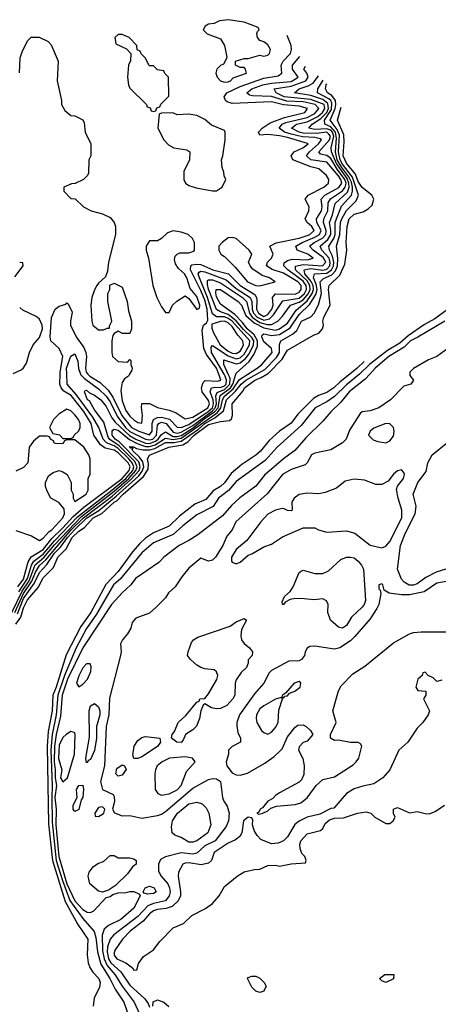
# Model space of a CAD drawing. Header units: inches. Extents: x 2380053 to 2584298, y 380219 to 546618.
# Tile 710 of 788: x 2543150 to 2545277, y 476799 to 481801. Entities that reach past the tile are written whole.
import ezdxf

# ---------------------------------------------------------------- set-up
doc = ezdxf.new("R2010")
doc.units = ezdxf.units.IN
doc.header["$MEASUREMENT"] = 0
doc.layers.add('C5447', color=7, linetype='Continuous')
doc.layers.add('C5448', color=7, linetype='Continuous')

msp = doc.modelspace()

# ---------------------------------------------------------------- linework, layer by layer
at = {"layer": 'C5447', "color": 2}
for points, elevation in [([(2543110.3, 478790), (2543162.7, 478897.3), (2543198, 478950), (2543229.3, 479030.7), (2543272, 479068), (2543326.2, 479133.8), (2543463.5, 479276.5), (2543630, 479405), (2543704.5, 479470), (2543740.9, 479510), (2543746.7, 479530), (2543735.8, 479555.8), (2543655.8, 479635.8), (2543608, 479668.1), (2543599.3, 479679.3), (2543576.9, 479756.9), (2543530, 479819.6), (2543504.1, 479864.1), (2543495.1, 479870), (2543479, 479910), (2543482, 479918), (2543490, 479918.8), (2543504.9, 479904.9), (2543530, 479894), (2543561.6, 479870), (2543590, 479835.8), (2543617.8, 479777.8), (2543635.9, 479755.9), (2543708.4, 479688.4), (2543740.7, 479670), (2543790, 479650.1), (2543810, 479648.2), (2543840.1, 479659.9), (2543853.2, 479670), (2543870, 479693.4), (2543890, 479706.4), (2543930, 479683.5), (2543950, 479683.3), (2543970, 479689.3), (2544032.1, 479727.9), (2544087.1, 479772.8), (2544142, 479810), (2544157.6, 479830), (2544168.6, 479891.4), (2544220.5, 479930), (2544232.8, 479950), (2544248.5, 480000)], 14), ([(2543125.7, 478790), (2543170, 478886.5), (2543211.7, 478948.3), (2543230, 478994.4), (2543250, 479027.8), (2543282.6, 479057.4), (2543410, 479207.4), (2543473.5, 479270), (2543619.1, 479380.9), (2543715.3, 479464.7), (2543756.7, 479510), (2543762.2, 479530), (2543754.9, 479554.9), (2543655.7, 479655.7), (2543635.4, 479670), (2543619.9, 479690), (2543619.3, 479710), (2543623.6, 479716.4), (2543630, 479720.7), (2543650, 479716.2), (2543708.1, 479668.1), (2543747.1, 479647.1), (2543790, 479633.4), (2543810, 479632.8), (2543838.5, 479641.5), (2543890, 479675.8), (2543930, 479667.5), (2543970, 479674.5), (2544154.5, 479805.5), (2544172.6, 479830), (2544179.9, 479870), (2544190, 479888.6), (2544234.4, 479925.6), (2544266.4, 479973.6), (2544308.5, 480000)], 10), ([(2543129.9, 478730), (2543155.2, 478764.8), (2543170, 478812.4), (2543190, 478852.9), (2543243.2, 478916.8), (2543270, 478966), (2543321.8, 479018.2), (2543343.9, 479070), (2543386.4, 479113.6), (2543415.8, 479170), (2543450, 479202.8), (2543478.8, 479221.3), (2543524, 479270), (2543567.2, 479292.8), (2543629.8, 479350), (2543643.6, 479356.4), (2543675.1, 479390), (2543779.7, 479480.3), (2543802, 479518), (2543803.9, 479543.9), (2543799.2, 479570), (2543810, 479588.4), (2543907, 479630), (2543978.3, 479641.7), (2544003.6, 479656.4), (2544036.8, 479690), (2544110, 479743.8), (2544170, 479760.4), (2544215.4, 479764.6), (2544226.2, 479773.8), (2544231.4, 479790), (2544229.7, 479850), (2544285.1, 479914.9), (2544292.6, 479930), (2544345.4, 479970), (2544377.2, 479982.8), (2544405.8, 480000)], 2), ([(2543138.3, 478781.7), (2543170, 478859.8), (2543223.7, 478936.3), (2543250, 478993.2), (2543287.1, 479032.9), (2543326.4, 479090), (2543358.1, 479121.9), (2543392.9, 479170), (2543430, 479211), (2543491.7, 479270), (2543552, 479308.1), (2543639.5, 479380.5), (2543755.5, 479484.5), (2543772.4, 479507.6), (2543779.9, 479530), (2543775, 479555), (2543758.9, 479578.9), (2543724.6, 479610), (2543722.2, 479617.7), (2543726, 479626), (2543715.5, 479624.5), (2543707.9, 479632.1), (2543728.8, 479631.2), (2543743.1, 479623.1), (2543776.4, 479616.4), (2543810, 479615.1), (2543836.7, 479623.3), (2543890, 479652.9), (2543932.9, 479652.9), (2543970, 479659.3), (2544058.5, 479721.5), (2544090, 479750.1), (2544142.3, 479777.7), (2544185.6, 479814.4), (2544201.2, 479870), (2544246.1, 479913.9), (2544274.6, 479950), (2544299.3, 479970), (2544352.8, 480000)], 6), ([(2543141.1, 478918.9), (2543170, 478958.8), (2543193.3, 479046.7), (2543208.5, 479071.5), (2543270, 479109.5), (2543313.9, 479166.1), (2543370, 479219.5), (2543422.3, 479277.7), (2543475.9, 479324.1), (2543670, 479470.9), (2543705.7, 479510), (2543710, 479523.8), (2543711.3, 479530), (2543700.5, 479550), (2543650, 479600.6), (2543630, 479614.1), (2543584.3, 479624.2), (2543560.5, 479640.5), (2543527.1, 479690), (2543513.3, 479750), (2543475.6, 479810), (2543411.2, 479891.2), (2543374.5, 479914.5), (2543360.4, 479930), (2543354.4, 479950), (2543355.1, 480000)], 22), ([(2543146.3, 478893.7), (2543190, 478962.7), (2543209.9, 479030), (2543222.1, 479050), (2543270, 479085.7), (2543326.1, 479153.9), (2543444.2, 479275.8), (2543617.8, 479410), (2543688.9, 479470), (2543724.7, 479510), (2543730.3, 479530.2), (2543722.3, 479550), (2543704.5, 479570), (2543650, 479623.1), (2543630, 479636.4), (2543591.3, 479651.3), (2543573.8, 479670), (2543551.5, 479730), (2543522.1, 479782.1), (2543437.4, 479897.4), (2543390.9, 479950), (2543388.8, 480000)], 18), ([(2544826.7, 480000), (2544778.3, 479961.7), (2544746.4, 479930), (2544710, 479907.4), (2544668.3, 479891.7), (2544643.5, 479876.5), (2544563.8, 479796.2), (2544530, 479751.2), (2544469.2, 479710.8), (2544417.6, 479662.4), (2544372.6, 479607.4), (2544350, 479588), (2544279.1, 479540.9), (2544223.7, 479496.3), (2544190, 479448), (2544170.4, 479430), (2544133, 479407), (2544095.8, 479364.2), (2544040.7, 479339.3), (2543961.4, 479278.6), (2543910, 479228), (2543830, 479194.5), (2543790, 479167.4), (2543760.4, 479139.6), (2543722.8, 479097.2), (2543650, 478997.7), (2543588, 478932), (2543511.9, 478790), (2543461.4, 478718.6), (2543386.4, 478573.6), (2543335.8, 478410), (2543319, 478370), (2543314.6, 478290), (2543295.1, 478184.9), (2543289.1, 478110), (2543295.9, 477715.9), (2543316.3, 477530), (2543381.2, 477321.2), (2543444.8, 477204.8), (2543497, 477130), (2543492.7, 477050), (2543497.1, 477010), (2543506.2, 476986.2), (2543522, 476962), (2543552.4, 476930), (2543559.3, 476910), (2543556.1, 476883.9), (2543528.8, 476831.2), (2543523.1, 476790)], 2), ([(2544877, 480000), (2544810, 479945.6), (2544750, 479887.3), (2544710, 479860.4), (2544650.6, 479830), (2544580, 479740), (2544458, 479630), (2544397.8, 479562.2), (2544250, 479455.6), (2544211.2, 479408.9), (2544160.3, 479370), (2544132.2, 479327.8), (2544050, 479285.6), (2543978.4, 479230), (2543930, 479185.4), (2543830, 479142.9), (2543770, 479093), (2543660.5, 478959.5), (2543627.2, 478930), (2543539.5, 478780.5), (2543490, 478708.3), (2543436.6, 478610), (2543377.7, 478470), (2543343.3, 478370), (2543334.6, 478270), (2543315.3, 478170), (2543308.2, 478090), (2543315.6, 477910), (2543312.5, 477850), (2543315.4, 477724.6), (2543335.6, 477530), (2543366.9, 477426.9), (2543405.5, 477325.5), (2543470, 477234), (2543528.6, 477168.6), (2543537.3, 477137.3), (2543545.2, 477065.2), (2543562, 477002), (2543608, 476930), (2543634.9, 476874.9), (2543679.5, 476810), (2543707.1, 476727.1)], 6), ([(2544929.2, 480000), (2544905.8, 479974.2), (2544824.2, 479910), (2544781.8, 479858.2), (2544730, 479809.6), (2544690, 479760.7), (2544604, 479675.9), (2544547.5, 479612.5), (2544490, 479569.6), (2544393.3, 479486.7), (2544349, 479431), (2544267.8, 479372.2), (2544226.4, 479333.6), (2544179.9, 479280.1), (2544055.8, 479184.2), (2544010, 479154.5), (2543961, 479130), (2543882.8, 479070), (2543857.5, 479042.5), (2543738.3, 478961.7), (2543715.5, 478930), (2543670.3, 478889.7), (2543616.3, 478830), (2543470, 478609.5), (2543392.5, 478450), (2543366, 478370), (2543357.8, 478262.3), (2543335.7, 478170), (2543326.7, 478110), (2543325.3, 478030), (2543330.7, 477990), (2543330.1, 477950), (2543337.2, 477910), (2543328.5, 477850), (2543335, 477790), (2543333.7, 477710), (2543348.8, 477550), (2543390, 477410.3), (2543430, 477324.9), (2543470, 477280.2), (2543493.3, 477266.7), (2543510, 477264.4), (2543526.6, 477273.4), (2543590, 477342), (2543610, 477346), (2543624, 477356), (2543650, 477364.7), (2543690, 477366), (2543710, 477372), (2543730, 477372), (2543758, 477358), (2543762, 477350), (2543730, 477287), (2543663.8, 477230), (2543601.3, 477198.7), (2543578.8, 477181.1), (2543569.3, 477150.7), (2543570.1, 477070), (2543579, 477030), (2543595.3, 476995.2), (2543633.8, 476950), (2543670.1, 476890.1), (2543731.4, 476810), (2543758.5, 476750)], 10), ([(2543458.5, 480000), (2543458.9, 479998.9), (2543478.9, 479978.9), (2543550, 479926.5), (2543590, 479888.2), (2543610, 479859.6), (2543646, 479786), (2543687.6, 479730), (2543710, 479708.5), (2543790, 479669.6), (2543810, 479666), (2543826, 479670), (2543844.7, 479690), (2543850, 479740.5), (2543856.3, 479750), (2543870, 479755.7), (2543893.4, 479750), (2543930, 479704.7), (2543950, 479700.8), (2543970, 479705.3), (2544030, 479739.4), (2544130, 479813.6), (2544143.3, 479830), (2544149.6, 479850), (2544146.1, 479890), (2544152.6, 479907.4), (2544190, 479921.5), (2544217.2, 479950), (2544219.2, 479979.2), (2544209.8, 480000)], 18), ([(2543496.7, 480000), (2543505.8, 479990), (2543558.7, 479958.7), (2543598.8, 479918.8), (2543623.4, 479883.4), (2543668.9, 479790), (2543718.6, 479730), (2543755.8, 479710), (2543810, 479691.8), (2543822.4, 479710), (2543822.7, 479750), (2543829.9, 479770.1), (2543850, 479779.8), (2543870, 479782.4), (2543911.8, 479771.8), (2543950.2, 479730.2), (2543970, 479728.8), (2544010, 479743.9), (2544107.9, 479810), (2544128.8, 479830), (2544135.3, 479850), (2544132.7, 479870), (2544117, 479910), (2544124, 479930), (2544145.3, 479934.7), (2544170, 479933.1), (2544190, 479940.7), (2544198.5, 479950), (2544201.5, 479970), (2544194.2, 479990), (2544188.5, 480000)], 22), ([(2545132.4, 480000), (2545132.7, 479992.7), (2545151, 479970), (2545138, 479950), (2545101.4, 479938.6), (2545034, 479870), (2544974.8, 479830), (2544930, 479814), (2544890.8, 479809.2), (2544879.8, 479800.2), (2544824.9, 479715.1), (2544808.4, 479670), (2544790, 479651.6), (2544730, 479615.1), (2544650, 479599), (2544632, 479590), (2544610.6, 479549.4), (2544600.7, 479539.3), (2544530, 479515.1), (2544484.9, 479490), (2544407.4, 479392.6), (2544248, 479250), (2544230, 479208.7), (2544203, 479177), (2544182, 479130), (2544145.5, 479070), (2544130, 479054.5), (2544110, 479049.6), (2544070, 479065.2), (2544010, 479014), (2543973, 478970), (2543939.9, 478920.1), (2543905.5, 478890), (2543890, 478864), (2543843.4, 478816.6), (2543810, 478786.6), (2543739.8, 478760.2), (2543721.4, 478738.6), (2543714, 478710), (2543698.5, 478681.5), (2543672, 478650), (2543662, 478630), (2543666, 478590), (2543662.8, 478570), (2543605.7, 478354.3), (2543602.9, 478270), (2543590.2, 478209.8), (2543580.5, 478010), (2543560.5, 477930), (2543570.6, 477890.6), (2543624.7, 477864.7), (2543630, 477854), (2543630.9, 477829.1), (2543622, 477790), (2543631.2, 477771.1), (2543670, 477756), (2543710, 477757.3), (2543770, 477743.8), (2543850, 477757.1), (2543870, 477764.4), (2543890, 477778.7), (2544030, 477896.4), (2544110, 477940.5), (2544130, 477945.5), (2544150, 477944.9), (2544170.4, 477930), (2544180.5, 477850), (2544187.7, 477830), (2544204.7, 477804.7), (2544214.9, 477770), (2544210.4, 477730), (2544198.7, 477701.3), (2544143.7, 477630), (2544090, 477603.1), (2544050, 477567.1), (2544030, 477562), (2543970, 477568.6), (2543890, 477548), (2543866.2, 477533.8), (2543854.9, 477510), (2543854.6, 477474.6), (2543868.4, 477450), (2543902.6, 477410), (2543911.9, 477390), (2543914.6, 477370), (2543910.3, 477350), (2543890, 477325.1), (2543829.4, 477310.6), (2543801.7, 477298.3), (2543750, 477245.3), (2543627.6, 477152.4), (2543610, 477129.5), (2543595.6, 477090), (2543594.2, 477065.8), (2543601.9, 477030), (2543613, 477010), (2543663.5, 476963.5), (2543710, 476896.5), (2543786.4, 476826.4), (2543803.5, 476803.5), (2543810, 476784.7)], 14), ([(2543707.8, 480000), (2543702, 479990), (2543682.8, 479977.2), (2543670, 479958), (2543663.5, 479916.5), (2543670, 479864.7), (2543690, 479814.8), (2543710, 479787), (2543730, 479768.5), (2543750, 479754), (2543770, 479752), (2543774.5, 479790), (2543768.4, 479831.6), (2543770, 479852), (2543810, 479851.3), (2543850.7, 479830.7), (2543910, 479818), (2543944.2, 479804.2), (2543990, 479774), (2544030, 479782.4), (2544105.3, 479830), (2544114.3, 479850), (2544110, 479867), (2544076.9, 479910), (2544074, 479930), (2544081.7, 479958.3), (2544092.7, 479967.3), (2544155.3, 479964.7), (2544171.8, 479970), (2544161.1, 480000)], 26), ([(2543130, 479206), (2543210, 479179.1), (2543250, 479154.8), (2543270, 479167.7), (2543299.3, 479200.7), (2543314, 479210), (2543369, 479270), (2543377.2, 479290), (2543376.4, 479316.4), (2543348.4, 479348.4), (2543308, 479370), (2543290, 479406), (2543282, 479430), (2543282, 479450), (2543296.4, 479483.6), (2543320.2, 479499.8), (2543350, 479511.3), (2543370, 479504.7), (2543390.7, 479490.7), (2543412, 479450), (2543412, 479410), (2543422, 479390), (2543422, 479370), (2543430, 479354), (2543488, 479390), (2543498, 479410), (2543498, 479470), (2543508.4, 479491.6), (2543508.7, 479570), (2543502, 479590), (2543475.3, 479630), (2543430, 479666), (2543390, 479666), (2543378, 479662), (2543370, 479646), (2543332.7, 479647.3), (2543326, 479650), (2543322, 479662), (2543306, 479670), (2543302, 479682), (2543290, 479686), (2543250, 479686), (2543219.6, 479660.4), (2543198, 479630), (2543192, 479550), (2543170, 479526), (2543130, 479508)], 26), ([(2545314.8, 479010), (2545265.3, 478994.8), (2545213.2, 478966.8), (2545170, 478935.1), (2545150, 478928.4), (2545128.6, 478928.6), (2545102.7, 478942.7), (2545090, 478959.3), (2545069.5, 479010), (2545084.2, 479130), (2545110, 479194.8), (2545159.5, 479290), (2545163.7, 479330), (2545149.3, 479390), (2545172.7, 479450), (2545214.8, 479505.2), (2545222.9, 479550), (2545245.6, 479590), (2545326, 479654)], 14), ([(2545364.4, 478955.6), (2545270, 478938.9), (2545205.1, 478894.9), (2545130, 478879.2), (2545090, 478878.3), (2545026.8, 478886.8), (2545002, 478902), (2544995.3, 478930), (2544990, 478935.3), (2544974, 478930), (2544974, 478910), (2544982, 478902), (2544985.4, 478885.4), (2544974.4, 478830), (2544965.3, 478810), (2544930, 478757), (2544853.2, 478666.8), (2544830, 478645.6), (2544776, 478610), (2544750, 478602.9), (2544650, 478618.4), (2544624.1, 478615.9), (2544610, 478608.7), (2544600.7, 478590), (2544597.3, 478570), (2544581, 478550), (2544570, 478544.5), (2544518, 478542), (2544430, 478494), (2544418, 478482), (2544390.5, 478430), (2544343.4, 478376.6), (2544266.7, 478270), (2544252.7, 478230), (2544252.8, 478212.8), (2544259.1, 478179.1), (2544271.3, 478150), (2544272, 478130), (2544230, 478108.7), (2544211.3, 478090), (2544210.8, 478070), (2544198.8, 478030), (2544202.8, 478010), (2544230, 477974.8), (2544250, 477964.9), (2544270, 477962), (2544307.2, 477972.8), (2544395.9, 478024.1), (2544442.7, 478057.3), (2544473.8, 478086.2), (2544482.9, 478097.1), (2544510, 478157.3), (2544550, 478206), (2544563.9, 478216.1), (2544590, 478218), (2544606, 478210), (2544626.8, 478190), (2544638.8, 478170), (2544610, 478135.3), (2544590, 478128.7), (2544570, 478106), (2544566.8, 478090), (2544588.2, 478048.2), (2544595.5, 478010), (2544593.7, 477966.3), (2544581.3, 477938.7), (2544570, 477926.6), (2544470, 477872.7), (2544450, 477859.3), (2544436.4, 477843.6), (2544411.3, 477830), (2544383.5, 477796.5), (2544372, 477790), (2544365.4, 477774.6), (2544354, 477770), (2544365.4, 477765.4), (2544386, 477770), (2544410, 477781), (2544425.6, 477794.4), (2544455.1, 477804.9), (2544550, 477813), (2544578.3, 477821.7), (2544611.4, 477848.5), (2544656, 477910), (2544690, 477940.7), (2544750, 477954.8), (2544844.8, 478015.2), (2544859.3, 478030), (2544872.3, 478050), (2544884, 478090), (2544888.7, 478110), (2544882, 478122), (2544869, 478129), (2544830, 478129.3), (2544770, 478141.2), (2544750, 478139), (2544728.7, 478150), (2544729, 478170), (2544758, 478230), (2544741.6, 478290), (2544770, 478391.3), (2544783.3, 478416.7), (2544842.8, 478477.2), (2544903, 478517), (2545050, 478636), (2545130, 478680.7), (2545150, 478687.3), (2545189.6, 478690.4), (2545328.4, 478691.6)], 18), ([(2545295.3, 478444.7), (2545270, 478438), (2545250, 478458), (2545226, 478470), (2545210, 478486), (2545198, 478482), (2545194, 478470), (2545172, 478450), (2545162, 478410), (2545172.7, 478392.7), (2545214, 478390), (2545214, 478370), (2545202, 478350), (2545232, 478290), (2545224.7, 478270), (2545198, 478230), (2545170, 478202), (2545122.8, 478130), (2545076, 478090), (2545030.8, 477990), (2544994.8, 477950), (2544950, 477918), (2544892.7, 477907.3), (2544850, 477893.2), (2544810, 477869.2), (2544745.4, 477794.6), (2544730, 477793.2), (2544674.8, 477765.2), (2544610, 477748.7), (2544570, 477729), (2544548.1, 477711.9), (2544510.5, 477649.5), (2544490, 477628.7), (2544463.5, 477616.5), (2544430, 477613.2), (2544376, 477636), (2544356, 477656), (2544342, 477682), (2544333.2, 477710), (2544334.6, 477734.6), (2544330, 477746), (2544310, 477748.7), (2544287.7, 477730), (2544278.8, 477670), (2544268, 477652), (2544246, 477634), (2544210, 477617), (2544138.8, 477570), (2544124, 477530), (2544110, 477516), (2544072.5, 477507.5), (2544010, 477518), (2543990, 477516.2), (2543978.8, 477510), (2543956.3, 477470), (2543955.5, 477450), (2543967.8, 477370), (2543966.3, 477350), (2543955.6, 477324.4), (2543924.5, 477295.5), (2543894.4, 477285.6), (2543850, 477280.3), (2543830, 477272.9), (2543810, 477258.3), (2543778.2, 477221.8), (2543712, 477170), (2543672.4, 477130), (2543632.4, 477070), (2543630, 477058), (2543630, 477047.7), (2543643.8, 477030), (2543689, 477009), (2543723.5, 476983.5), (2543730, 476972), (2543746, 476974), (2543753.6, 477006.4), (2543778.6, 477041.4), (2543830, 477076), (2543862, 477118), (2543930, 477186.8), (2543982, 477210), (2544024, 477250), (2544094, 477286), (2544129, 477310), (2544164, 477350), (2544190, 477398), (2544255.3, 477450), (2544290, 477471), (2544343.6, 477483.6), (2544370, 477484.7), (2544410, 477504.7), (2544450, 477506), (2544470, 477501), (2544530, 477512), (2544602, 477518), (2544606, 477530), (2544598, 477550), (2544584, 477564), (2544575.3, 477590), (2544574, 477610), (2544579, 477630), (2544610, 477664.7), (2544678, 477682), (2544690, 477692), (2544702.7, 477717.3), (2544724.7, 477735.3), (2544750, 477744.7), (2544794.6, 477745.4), (2544866, 477770), (2544910, 477776), (2544934, 477770), (2544954, 477750), (2545010, 477718), (2545030, 477718), (2545048, 477730), (2545058, 477750), (2545048.8, 477768.9), (2545048.7, 477790), (2545070, 477798), (2545130, 477771), (2545170, 477778.8), (2545210, 477767.3), (2545230, 477766.8), (2545261.2, 477778.8), (2545308, 477810)], 18), ([(2543826, 476790), (2543828.8, 476811.1), (2543850, 476821), (2543882, 476810), (2543907.3, 476787.3)], 14)]:
    msp.add_lwpolyline(points, dxfattribs=dict(at, elevation=elevation))
for points, elevation in [([(2543390, 479822), (2543350, 479798), (2543322, 479770), (2543302, 479730), (2543318, 479698), (2543351.6, 479691.6), (2543370, 479674), (2543410, 479674), (2543422, 479678), (2543426, 479690), (2543450, 479712), (2543457.2, 479730), (2543457.2, 479750), (2543449, 479770), (2543430, 479794), (2543410, 479814)], 26), ([(2545010, 479749), (2544950, 479726), (2544930.8, 479710), (2544922.8, 479690), (2544946.2, 479666.2), (2544970, 479657.3), (2545010, 479651), (2545030, 479661), (2545050, 479684.7), (2545053.2, 479710), (2545048.7, 479730), (2545030, 479748.7)], 18), ([(2545090, 479514), (2545070, 479509.2), (2545050, 479492.7), (2545022.8, 479457.2), (2544990, 479439.5), (2544958.9, 479438.9), (2544902, 479462), (2544850, 479466.6), (2544803.4, 479456.6), (2544759.1, 479420.9), (2544701.4, 479398.6), (2544670, 479392.3), (2544610, 479396), (2544570, 479388.7), (2544544.7, 479370), (2544532, 479350), (2544534, 479310), (2544530, 479306), (2544510, 479308), (2544490, 479318), (2544476.4, 479316.4), (2544450, 479309), (2544410, 479289), (2544374.8, 479250), (2544304.4, 479155.6), (2544250, 479109), (2544226, 479070), (2544226.8, 479050), (2544230, 479044.7), (2544250, 479037.3), (2544270, 479044.9), (2544310, 479081), (2544330, 479086.8), (2544390, 479122.8), (2544430, 479137.3), (2544485.6, 479174.4), (2544590, 479218.8), (2544650, 479218.8), (2544668.5, 479208.5), (2544710, 479197.1), (2544810, 479203.8), (2544852, 479192), (2544930, 479130.8), (2544990, 479118), (2545010, 479126), (2545030, 479150.8), (2545091.1, 479270), (2545091.2, 479310), (2545072.6, 479370), (2545065.1, 479414.9), (2545069.4, 479430.6), (2545099.3, 479470), (2545105.2, 479490), (2545101.2, 479501.2)], 18), ([(2544790, 478709.4), (2544770, 478714), (2544728.7, 478750), (2544715.3, 478790), (2544718, 478830), (2544708.4, 478848.4), (2544690, 478858), (2544646.8, 478853.2), (2544578.8, 478861.2), (2544541.1, 478858.9), (2544524, 478856), (2544498, 478842), (2544490, 478829.2), (2544486, 478830), (2544483.1, 478843.1), (2544495.3, 478870), (2544524.1, 478895.9), (2544540.1, 478919.9), (2544570, 478992), (2544580.2, 478999.8), (2544590, 479004.7), (2544650, 478986.8), (2544690, 478986.8), (2544718.7, 479001.3), (2544781.2, 479058.8), (2544810, 479070.8), (2544830, 479070.7), (2544850, 479066.8), (2544870, 479050.8), (2544887.3, 479030), (2544896.3, 479010), (2544906.4, 478850), (2544900.5, 478830), (2544890, 478816), (2544835.2, 478764.8), (2544810, 478724)], 14), ([(2544150, 478299.5), (2544125.1, 478305.1), (2544090, 478326), (2544082, 478318), (2544070.6, 478289.4), (2544063, 478250), (2544048.1, 478211.9), (2544030, 478193.2), (2543992, 478170), (2543979.8, 478140.2), (2543970, 478129.3), (2543948, 478130), (2543922, 478150), (2543924, 478170), (2543936, 478184), (2543956, 478230), (2543994.3, 478265.7), (2544050, 478334), (2544062, 478338), (2544066, 478350), (2544090, 478352), (2544110, 478376), (2544151.9, 478448.1), (2544156, 478470), (2544150, 478488), (2544138, 478498), (2544090, 478502.7), (2544070, 478509.3), (2544050, 478520.9), (2544017.2, 478550), (2544002, 478570), (2544005.2, 478590), (2544023.6, 478636.4), (2544033.2, 478650), (2544055.3, 478664.7), (2544219.5, 478720.5), (2544250, 478742), (2544290, 478758), (2544302, 478750), (2544276.9, 478703.1), (2544274, 478670), (2544277.3, 478650), (2544290, 478631), (2544318, 478610), (2544332, 478590), (2544331.6, 478571.6), (2544311.3, 478548.7), (2544311.3, 478531.3), (2544302, 478510), (2544275.3, 478484.7), (2544250, 478448), (2544244.9, 478430), (2544243, 478370), (2544233, 478350), (2544203.1, 478316.9), (2544170, 478302)], 14), ([(2543490, 478528.7), (2543470, 478508.7), (2543450, 478468), (2543438, 478430), (2543450, 478412), (2543470, 478426), (2543495.1, 478450), (2543512, 478490), (2543512.9, 478512.9), (2543508, 478528)], 14), ([(2544570, 478439), (2544544.7, 478430), (2544499.8, 478380.2), (2544484.7, 478370), (2544482, 478362), (2544490, 478354), (2544496.4, 478363.6), (2544510, 478366), (2544521.2, 478378.8), (2544548, 478390), (2544575.3, 478410), (2544579, 478430), (2544575.1, 478435.1)], 22), ([(2544478, 478358), (2544450, 478348.7), (2544390, 478315.1), (2544370, 478299.3), (2544353.4, 478270), (2544350.7, 478250), (2544354, 478230), (2544378.8, 478190), (2544390, 478178.8), (2544410, 478171), (2544430, 478181), (2544450, 478204.7), (2544462.7, 478230), (2544466.8, 478293.2), (2544486, 478350)], 22), ([(2543490, 478026), (2543486.6, 478050), (2543504.2, 478155.8), (2543503, 478290), (2543510, 478314.8), (2543530, 478326.8), (2543550.2, 478310.2), (2543558, 478290), (2543557.4, 478270), (2543540.4, 478210), (2543540.4, 478150), (2543530, 478088.7), (2543510, 478042), (2543501, 478039)], 10), ([(2543410, 478184), (2543386, 478170), (2543370, 478154), (2543350, 478116), (2543346.8, 478046.8), (2543364.2, 477990), (2543357.6, 477950), (2543370, 477928.4), (2543393, 477950), (2543428.1, 478070), (2543432.3, 478170), (2543430, 478178), (2543422, 478182)], 14), ([(2543730, 478048), (2543725.2, 478065.2), (2543732.3, 478110), (2543750, 478138.8), (2543770, 478154.8), (2543790, 478158.8), (2543862, 478150), (2543864.7, 478130), (2543850, 478109), (2543770, 478055.3), (2543750, 478048)], 14), ([(2543990, 478056.3), (2543910.4, 478049.7), (2543874, 478030), (2543848.4, 478010), (2543839.3, 477990), (2543837.1, 477970), (2543838, 477890), (2543852, 477870), (2543870, 477861), (2543910, 477868.2), (2543950, 477888.5), (2543969.6, 477910), (2543998.3, 477981.7), (2544041.2, 478030), (2544028.7, 478050)], 18), ([(2543650, 477958), (2543638, 477970), (2543643.2, 477996.8), (2543670, 478014.8), (2543682, 478010), (2543691.3, 477991.3), (2543670, 477962)], 14), ([(2543430, 477779), (2543421.2, 477790), (2543421.2, 477810), (2543441.2, 477850), (2543439.3, 477890), (2543450, 477910.8), (2543470, 477911.3), (2543474, 477890), (2543470.6, 477850.6), (2543462.8, 477837.2), (2543450, 477789)], 10), ([(2543570, 477802), (2543550, 477799), (2543532, 477770), (2543534, 477754), (2543550, 477752), (2543570, 477764.7), (2543578, 477770), (2543582, 477790)], 14), ([(2544030, 477621.6), (2544010, 477622.9), (2543970, 477646), (2543938, 477658), (2543924, 477670), (2543920.7, 477700.7), (2543926, 477730), (2543952, 477770), (2544010, 477816.4), (2544050, 477825.5), (2544076.4, 477816.4), (2544097.6, 477797.6), (2544110.4, 477770.4), (2544121.3, 477710), (2544105.5, 477670), (2544050, 477629.7)], 10), ([(2543650, 477542), (2543710, 477542), (2543730, 477538), (2543742, 477530), (2543742, 477510), (2543722.8, 477497.2), (2543698, 477462), (2543636.9, 477403.1), (2543601, 477379), (2543570, 477368), (2543550, 477373.2), (2543505.6, 477410), (2543497.6, 477450), (2543503.7, 477470), (2543523.3, 477496.7), (2543546.8, 477513.2), (2543575.1, 477524.9), (2543610, 477554), (2543630, 477554)], 10), ([(2543799, 477359), (2543783.1, 477363.1), (2543778, 477370), (2543788, 477390), (2543810, 477398.8), (2543834, 477390), (2543842.8, 477370), (2543830, 477360.9)], 10), ([(2545010, 476909.2), (2544990, 476918), (2544978, 476930), (2545006, 476950), (2545051.3, 476950), (2545050, 476928)], 14), ([(2544370, 476858), (2544350, 476866), (2544330, 476886), (2544308, 476930), (2544310, 476934), (2544330, 476942), (2544350, 476942), (2544370, 476932), (2544392, 476910), (2544402, 476890), (2544390, 476866)], 14)]:
    msp.add_lwpolyline(points, close=True, dxfattribs=dict(at, elevation=elevation))
at = {"layer": 'C5448', "color": 2}
for points, elevation in [([(2544210, 481801.2), (2544165.4, 481794.6), (2544138, 481782), (2544110, 481778), (2544092, 481768), (2544082, 481750), (2544102, 481730), (2544170, 481704.7), (2544191, 481670), (2544202, 481610), (2544199.6, 481600.4), (2544184.7, 481575.3), (2544170, 481568.7), (2544151.3, 481550), (2544147.3, 481530), (2544154, 481510), (2544171, 481490), (2544190, 481483.1), (2544210, 481484.9), (2544221.2, 481490), (2544234.5, 481505.5), (2544302, 481530), (2544298, 481550), (2544290, 481558), (2544270, 481558), (2544246, 481570), (2544246, 481590), (2544290, 481604.7), (2544310, 481604.7), (2544370, 481621), (2544390, 481616), (2544410, 481621), (2544419, 481630), (2544424, 481650), (2544410, 481674), (2544390, 481689), (2544370, 481695.3), (2544359, 481710), (2544355.3, 481730), (2544358, 481742), (2544366, 481750), (2544362, 481762), (2544290, 481789.2)], 30), ([(2543670, 481726), (2543650, 481726), (2543634, 481710), (2543638, 481678), (2543692.7, 481652.7), (2543714, 481630), (2543712.7, 481592.7), (2543702, 481570), (2543698, 481510), (2543702, 481470), (2543710, 481454), (2543794, 481370), (2543798, 481358), (2543812.7, 481352.7), (2543818, 481338), (2543830, 481334), (2543842, 481338), (2543847.3, 481352.7), (2543862, 481358), (2543867.3, 481372.7), (2543907.3, 481412.7), (2543906, 481510), (2543887.3, 481527.3), (2543882, 481542), (2543850, 481546), (2543830, 481566), (2543810, 481566), (2543806, 481570), (2543790, 481606), (2543767.3, 481627.3), (2543762, 481642), (2543747.3, 481647.3), (2543746, 481670), (2543706, 481710)], 30), ([(2543927.3, 481327.3), (2543870, 481326), (2543858, 481322), (2543852, 481250), (2543882, 481190), (2543905.4, 481165.4), (2543934, 481150), (2543999.6, 481139.6), (2544014, 481130), (2544012, 481090), (2543984.7, 481030), (2543984.7, 480990), (2543992, 480970), (2544010, 480958), (2544046.4, 480946.4), (2544130, 480931.3), (2544150, 480932), (2544170, 480944.7), (2544178, 480950), (2544198, 480990), (2544188.4, 481008.4), (2544187.3, 481027.3), (2544178, 481050), (2544175.3, 481090), (2544182, 481110), (2544193.2, 481190), (2544194, 481230), (2544190, 481238), (2544124.7, 481264.7), (2544090, 481294), (2544050, 481314), (2544010, 481322), (2543950, 481318)], 30), ([(2543930, 480728), (2543901, 480719), (2543871.2, 480688.9), (2543850, 480678), (2543810, 480678), (2543792, 480650), (2543792, 480630), (2543804.7, 480590), (2543827.3, 480450), (2543846.8, 480390), (2543870, 480342), (2543890, 480314), (2543910, 480314), (2543926, 480350), (2543948.8, 480371.1), (2543990, 480398), (2544010, 480384.7), (2544050, 480328), (2544064, 480336), (2544066, 480350), (2544050, 480395.1), (2544015.5, 480435.5), (2543998.7, 480490), (2543987, 480510), (2543957.7, 480537.7), (2543941.4, 480561.5), (2543936.6, 480583.4), (2543940.1, 480599.9), (2543949.5, 480610.5), (2543963.3, 480616.7), (2544010, 480616), (2544034.6, 480625.4), (2544038, 480630), (2544038, 480670), (2544028, 480690), (2544006, 480710), (2543970, 480722)], 30), ([(2544230, 480695.1), (2544210, 480692.7), (2544178, 480670), (2544162, 480650), (2544162, 480630), (2544172, 480610), (2544190, 480598), (2544244.6, 480544.6), (2544308.2, 480470), (2544349.3, 480450.7), (2544370, 480448.5), (2544448, 480470), (2544419, 480490), (2544382, 480502), (2544334.1, 480534.2), (2544321.2, 480550), (2544313.2, 480570), (2544329, 480610), (2544316, 480630), (2544250, 480689.2)], 30), ([(2544190, 480269.1), (2544170, 480268.2), (2544126.4, 480253.6), (2544125.8, 480234.2), (2544135, 480210), (2544169.4, 480150), (2544210, 480117.6), (2544230, 480107.5), (2544250, 480104.8), (2544270, 480117.4), (2544278.8, 480130), (2544286.9, 480150), (2544284, 480170), (2544257.9, 480197.9), (2544230, 480243.1), (2544210, 480261.2)], 26)]:
    msp.add_lwpolyline(points, close=True, dxfattribs=dict(at, elevation=elevation))
for points, elevation in [([(2543148.9, 481531.1), (2543152.9, 481607.1), (2543162, 481638), (2543190, 481694), (2543208.4, 481711.6), (2543248.4, 481711.6), (2543294, 481690), (2543310, 481674), (2543344.7, 481590), (2543341, 481490), (2543362, 481390), (2543362, 481370), (2543379.6, 481339.6), (2543410, 481314), (2543430, 481312), (2543470, 481292), (2543476.9, 481276.9), (2543482, 481230), (2543512, 481170), (2543512, 481110), (2543502, 481090), (2543499.6, 481020.4), (2543492.7, 481007.3), (2543474, 480990), (2543431.6, 480968.4), (2543412.7, 480967.3), (2543374, 480950), (2543374, 480930), (2543410, 480892), (2543431.6, 480891.6), (2543474, 480850), (2543514, 480830), (2543570, 480814.8), (2543610, 480796), (2543630, 480771.3), (2543637.3, 480750), (2543637.3, 480710), (2543601.6, 480570), (2543596.8, 480523.2), (2543586, 480494), (2543550, 480462), (2543542.8, 480450), (2543530, 480428), (2543517.3, 480390), (2543510.8, 480350), (2543516, 480270), (2543522, 480250), (2543550, 480224.7), (2543575.3, 480224.7), (2543594, 480234), (2543606, 480234), (2543606, 480246), (2543618, 480270), (2543598, 480370), (2543598, 480410), (2543608, 480430), (2543608.4, 480451.6), (2543630, 480462), (2543670, 480442), (2543696, 480370), (2543702, 480322), (2543718, 480270), (2543718, 480230), (2543710, 480206), (2543672.7, 480207.3), (2543650, 480218), (2543630, 480206), (2543623.6, 480196.4), (2543618, 480170), (2543618, 480110), (2543622, 480090), (2543650, 480064.7), (2543698, 480062), (2543710, 480074), (2543714, 480070), (2543714, 480050), (2543722, 480030), (2543719.6, 480020.4), (2543707.8, 480000)], 26), ([(2544161.1, 480000), (2544150, 480030.9), (2544099.9, 480099.9), (2544086.2, 480130), (2544076.3, 480223.7), (2544084.5, 480250), (2544098.3, 480261.7), (2544105.4, 480274.6), (2544102.2, 480330), (2544090, 480375.8), (2544070, 480425.7), (2544018, 480530), (2544018.7, 480550), (2544024.7, 480555.3), (2544050, 480559.3), (2544070, 480556.6), (2544130.6, 480530), (2544210.1, 480510.1), (2544270, 480450.2), (2544344.6, 480404.6), (2544353.4, 480390), (2544355.5, 480375.5), (2544353.6, 480330), (2544362.6, 480310), (2544390, 480293.6), (2544410, 480302.7), (2544430.5, 480330), (2544437.5, 480350), (2544434.3, 480390), (2544450, 480408.5), (2544550, 480406.7), (2544570, 480416.5), (2544580.3, 480430), (2544579.4, 480450), (2544562.4, 480470), (2544490, 480512.8), (2544432.7, 480532.7), (2544404.5, 480550), (2544409.6, 480570), (2544429.6, 480590), (2544438, 480610), (2544420.9, 480650), (2544452.7, 480667.3), (2544570, 480692), (2544610, 480704.8), (2544624.2, 480710), (2544646.9, 480730), (2544634.7, 480750), (2544611.3, 480770), (2544600.7, 480790), (2544619.5, 480830), (2544620.9, 480850), (2544601.2, 480890), (2544616, 480910), (2544694.5, 480950), (2544719.3, 480970), (2544721.2, 480990), (2544709.4, 481010), (2544670, 481043.6), (2544630, 481053.8), (2544538, 481090), (2544529.6, 481110), (2544545.1, 481130), (2544589.3, 481150), (2544616.2, 481170), (2544612.7, 481172.7), (2544510, 481203.2), (2544469.3, 481210.7), (2544410, 481218.3), (2544370, 481215.3), (2544362.7, 481230), (2544382, 481250), (2544422.5, 481277.5), (2544496, 481304), (2544599.5, 481330), (2544611.6, 481350), (2544570, 481361.4), (2544490, 481368.9), (2544430, 481384.4), (2544230, 481375.6), (2544203.6, 481383.6), (2544196.2, 481390), (2544189.5, 481410), (2544202, 481430), (2544270, 481462.6), (2544390, 481503.8), (2544463.3, 481516.7), (2544482, 481530), (2544478.3, 481570), (2544488, 481590), (2544526, 481630), (2544531.2, 481650), (2544529.6, 481670), (2544509.1, 481720.1)], 26), ([(2544188.5, 480000), (2544125.2, 480110), (2544122.7, 480137.3), (2544130, 480146.4), (2544210, 480093), (2544250, 480078.1), (2544270, 480083.9), (2544290, 480101.7), (2544318.3, 480150), (2544318.5, 480170), (2544230, 480268.7), (2544210, 480283.4), (2544190, 480290.9), (2544150, 480292.2), (2544130, 480307.3), (2544104.7, 480390), (2544063.2, 480490), (2544057.6, 480510), (2544061.9, 480518.1), (2544070, 480524), (2544090, 480520.1), (2544199.5, 480479.5), (2544250, 480435.1), (2544320.2, 480390), (2544329.5, 480370), (2544331.2, 480330), (2544337.9, 480310), (2544355.7, 480290), (2544390, 480273.8), (2544419.1, 480280.9), (2544438.7, 480301.3), (2544487.7, 480372.3), (2544570, 480386.9), (2544597.3, 480410), (2544607.5, 480430), (2544606.3, 480450), (2544590, 480472.5), (2544511.9, 480530), (2544491.3, 480550), (2544493.4, 480566.6), (2544510, 480577.4), (2544535.5, 480584.5), (2544610, 480581.5), (2544640.7, 480590), (2544614.5, 480610), (2544559.3, 480630), (2544553.6, 480650), (2544584.7, 480670), (2544650, 480695.6), (2544674, 480710), (2544681.3, 480730), (2544660.3, 480770), (2544657.4, 480790), (2544682.8, 480830), (2544686, 480850), (2544681.7, 480890), (2544700.5, 480910), (2544771.7, 480948.3), (2544787.2, 480970), (2544781.9, 480990), (2544770, 481008.7), (2544710, 481078), (2544630, 481089.8), (2544608, 481110), (2544622.6, 481130), (2544668.8, 481170), (2544682.6, 481190), (2544676.3, 481196.3), (2544650, 481202.5), (2544586.5, 481206.5), (2544530, 481219.9), (2544495.6, 481230), (2544467.8, 481250), (2544483.5, 481270), (2544501.6, 481278.4), (2544610, 481303.8), (2544650, 481325.3), (2544669.8, 481350), (2544651.2, 481370), (2544590, 481383.9), (2544507.4, 481387.4), (2544429.3, 481410.7), (2544333.6, 481413.6), (2544318.3, 481418.3), (2544303.7, 481430), (2544329.6, 481450), (2544384.5, 481470), (2544430, 481479.5), (2544530, 481487.8), (2544564.7, 481510), (2544536.4, 481550), (2544535.4, 481570), (2544573, 481614.6)], 22), ([(2544209.8, 480000), (2544187.2, 480050), (2544187.3, 480072.7), (2544250, 480052.8), (2544270, 480057.7), (2544298.6, 480081.4), (2544316.1, 480103.9), (2544338.3, 480150), (2544338.8, 480170), (2544330, 480185.8), (2544286.4, 480226.4), (2544250.5, 480270.5), (2544210, 480303.7), (2544170, 480316.5), (2544149.4, 480329.4), (2544110, 480431.8), (2544103.9, 480456.1), (2544104.7, 480475.3), (2544110, 480479.6), (2544130, 480479), (2544170, 480465), (2544282.4, 480390), (2544302.2, 480370), (2544316.8, 480310), (2544331.8, 480290), (2544370, 480262.3), (2544407.3, 480252.7), (2544430, 480252.1), (2544461.6, 480270), (2544485.5, 480294.5), (2544526.3, 480350), (2544570, 480365.5), (2544590, 480377.7), (2544618.1, 480410), (2544626.3, 480430), (2544624.7, 480450), (2544610, 480474.3), (2544550.8, 480530), (2544551.1, 480548.9), (2544590, 480558), (2544688.9, 480551.1), (2544705.3, 480570), (2544692.6, 480592.6), (2544641.2, 480630), (2544623, 480650), (2544645.4, 480670), (2544688.2, 480691.8), (2544704.9, 480710), (2544707.4, 480730), (2544692.9, 480770), (2544695.3, 480790), (2544715, 480830), (2544717.3, 480870), (2544728.8, 480891.2), (2544790, 480931), (2544804, 480950), (2544807.9, 480970), (2544801.3, 480990), (2544762.2, 481042.2), (2544730, 481095.5), (2544710, 481110.8), (2544678.3, 481118.3), (2544669.8, 481129.8), (2544723.2, 481190), (2544729.8, 481210), (2544720.4, 481220.4), (2544710, 481229), (2544657.3, 481222.7), (2544590, 481225.5), (2544569.6, 481230), (2544531.6, 481250), (2544556, 481270), (2544610, 481282.5), (2544664.8, 481310), (2544688.4, 481330), (2544699.6, 481350), (2544696.1, 481370), (2544630, 481396), (2544494, 481410), (2544453.3, 481430), (2544443.7, 481450), (2544530, 481464.1), (2544603.1, 481490), (2544616.4, 481510), (2544609.7, 481530), (2544593.6, 481550), (2544601.9, 481564.3)], 18), ([(2544248.5, 480000), (2544250, 480004.9), (2544316, 480064), (2544340.4, 480099.6), (2544357.9, 480142.1), (2544358.2, 480170), (2544340.7, 480200.7), (2544305.8, 480230), (2544282.2, 480262.3), (2544242.9, 480302.9), (2544170, 480355.1), (2544150, 480393.2), (2544145.9, 480414.1), (2544148.8, 480431.2), (2544170, 480430.2), (2544259.5, 480370), (2544277.2, 480350), (2544299, 480299.1), (2544340.5, 480260.5), (2544390, 480235.2), (2544450, 480224.3), (2544470, 480231), (2544510, 480258.6), (2544554.2, 480325.8), (2544610, 480373.1), (2544636.7, 480410), (2544643.5, 480430), (2544641.3, 480450), (2544631.2, 480471.2), (2544599.4, 480510), (2544595.6, 480530), (2544630, 480536.3), (2544690, 480528.7), (2544710, 480533.9), (2544725.2, 480550), (2544727.9, 480570), (2544721.6, 480590), (2544685, 480630), (2544676.8, 480650), (2544715.1, 480684.9), (2544730.7, 480709.3), (2544731.6, 480730), (2544723.7, 480770), (2544739.8, 480810), (2544752.7, 480867.3), (2544815, 480925), (2544823.2, 480950), (2544822.8, 480970), (2544814, 480994), (2544759.4, 481070), (2544734, 481130), (2544732.1, 481150), (2544746.6, 481210), (2544739, 481230), (2544730, 481239.2), (2544710, 481246.9), (2544650, 481243.8), (2544619.5, 481250), (2544635.4, 481270), (2544680.6, 481299.4), (2544710.2, 481329.8), (2544719.5, 481350), (2544716.2, 481376.2), (2544690, 481395.6), (2544630, 481415.2), (2544546.6, 481430), (2544569.5, 481450), (2544615.3, 481464.7), (2544641.3, 481478.7), (2544668.6, 481516.3)], 14), ([(2544308.5, 480000), (2544356.3, 480030), (2544380.5, 480050), (2544432.4, 480110), (2544429.5, 480130), (2544390, 480165.1), (2544381, 480190), (2544382.4, 480197.6), (2544390, 480204.4), (2544430, 480196.8), (2544470, 480201.9), (2544524.5, 480235.5), (2544570, 480302.6), (2544624.4, 480355.6), (2544655.4, 480404.6), (2544661.8, 480430), (2544656.7, 480456.7), (2544642.1, 480490), (2544647.3, 480510), (2544710, 480513.9), (2544735, 480530), (2544744.8, 480550), (2544746.7, 480570), (2544740, 480600), (2544723.8, 480630), (2544721.4, 480650), (2544746.1, 480690), (2544753.2, 480710), (2544752.5, 480770), (2544759.2, 480790), (2544785.6, 480854.4), (2544835.7, 480910), (2544841.6, 480930), (2544840.5, 480950), (2544835.3, 480975.2), (2544822.7, 481002.7), (2544786.2, 481050), (2544763.3, 481090), (2544753.7, 481130), (2544760.3, 481199.7), (2544755.2, 481230), (2544730, 481257.3), (2544699.7, 481270), (2544699.1, 481290), (2544734.7, 481345.3), (2544736.4, 481376.4), (2544730.6, 481390.6), (2544719.8, 481399.8), (2544663.5, 481430), (2544665.1, 481450), (2544692.4, 481493.6)], 10), ([(2544352.8, 480000), (2544395.9, 480024.1), (2544454.8, 480085.2), (2544470.6, 480110), (2544469.8, 480150.2), (2544477.6, 480170), (2544536.5, 480203.5), (2544557.3, 480222.7), (2544582.6, 480270), (2544630, 480292), (2544646.6, 480310), (2544667.9, 480352), (2544683.9, 480410), (2544676.8, 480470), (2544693.3, 480486.7), (2544735.8, 480504.2), (2544755.3, 480524.7), (2544764.8, 480550), (2544767.1, 480587.1), (2544758.9, 480650), (2544776.5, 480710), (2544779.9, 480770), (2544786.4, 480790), (2544810, 480831.7), (2544859.3, 480880.7), (2544870.9, 480909.1), (2544840.3, 481000.3), (2544790, 481066.9), (2544778.4, 481090), (2544770.4, 481130), (2544774.1, 481214.1), (2544763.5, 481243.5), (2544727.7, 481290), (2544753.3, 481350), (2544756.7, 481370), (2544754, 481390), (2544735.3, 481415.2), (2544713.3, 481430), (2544704, 481450), (2544707.7, 481470), (2544710.3, 481474.7)], 6), ([(2544405.8, 480000), (2544414.7, 480005.3), (2544483.3, 480076.7), (2544510, 480121.6), (2544642, 480198), (2544670, 480207.7), (2544689, 480230), (2544693.2, 480250), (2544689.6, 480270), (2544694.5, 480290), (2544727.6, 480350), (2544719.7, 480430), (2544722.4, 480450), (2544776.5, 480503.5), (2544801.2, 480558.9), (2544812.7, 480630), (2544808, 480670), (2544813, 480750), (2544824.4, 480790), (2544850, 480813.4), (2544894.5, 480825.5), (2544920.5, 480839.5), (2544941.2, 480858.8), (2544949.5, 480890), (2544939.5, 480910), (2544890, 480948.3), (2544870, 480979.6), (2544856.6, 481016.6), (2544810, 481071.6), (2544794, 481110), (2544799.1, 481180.9), (2544796.6, 481216.6), (2544764.7, 481290), (2544783.7, 481356.2)], 2), ([(2543125.2, 480494.8), (2543168, 480550), (2543166, 480566), (2543150, 480568)], 26), ([(2543355.1, 480000), (2543355.2, 480010), (2543368.9, 480090), (2543350.6, 480130.6), (2543308.8, 480168.8), (2543304.2, 480190), (2543312.3, 480287.7), (2543329.6, 480330), (2543350, 480345.5), (2543384, 480356), (2543390, 480362), (2543396.9, 480356.9), (2543415.8, 480315.8), (2543407.4, 480270), (2543408.8, 480250), (2543437.6, 480190), (2543475.3, 480135.3), (2543486.9, 480110), (2543490.2, 480089.8), (2543484.1, 480030), (2543487.6, 480010), (2543496.7, 480000)], 22), ([(2543116.4, 480003.6), (2543158, 480022), (2543170, 480032), (2543184.7, 480055.3), (2543199.3, 480110), (2543219.3, 480150), (2543250, 480187.3), (2543265.4, 480230), (2543264, 480250), (2543250, 480279.5), (2543233.7, 480293.7), (2543166.2, 480326.2), (2543150, 480339.3)], 26), ([(2545328.6, 480331.4), (2545259.1, 480280.9), (2545207.1, 480252.9), (2545124.4, 480195.6), (2545081.9, 480158.1), (2545018.7, 480121.3), (2544927.1, 480050), (2544878.6, 480001.4), (2544877, 480000)], 6), ([(2545310, 480269.4), (2545172.5, 480187.5), (2545135.5, 480170), (2545103.1, 480136.9), (2545025.7, 480090), (2544956.4, 480030), (2544929.2, 480000)], 10), ([(2543388.8, 480000), (2543387.5, 480030), (2543410, 480091.3), (2543430, 480102.8), (2543446.1, 480066.1), (2543448.3, 480028.3), (2543458.5, 480000)], 18), ([(2545326, 480130), (2545270, 480089.4), (2545227.7, 480072.3), (2545150.9, 480029.1), (2545132, 480010), (2545132.4, 480000)], 14), ([(2544900.4, 480065.4), (2544864.6, 480030), (2544826.7, 480000)], 2)]:
    msp.add_lwpolyline(points, dxfattribs=dict(at, elevation=elevation))

doc.saveas('drawing.dxf')
